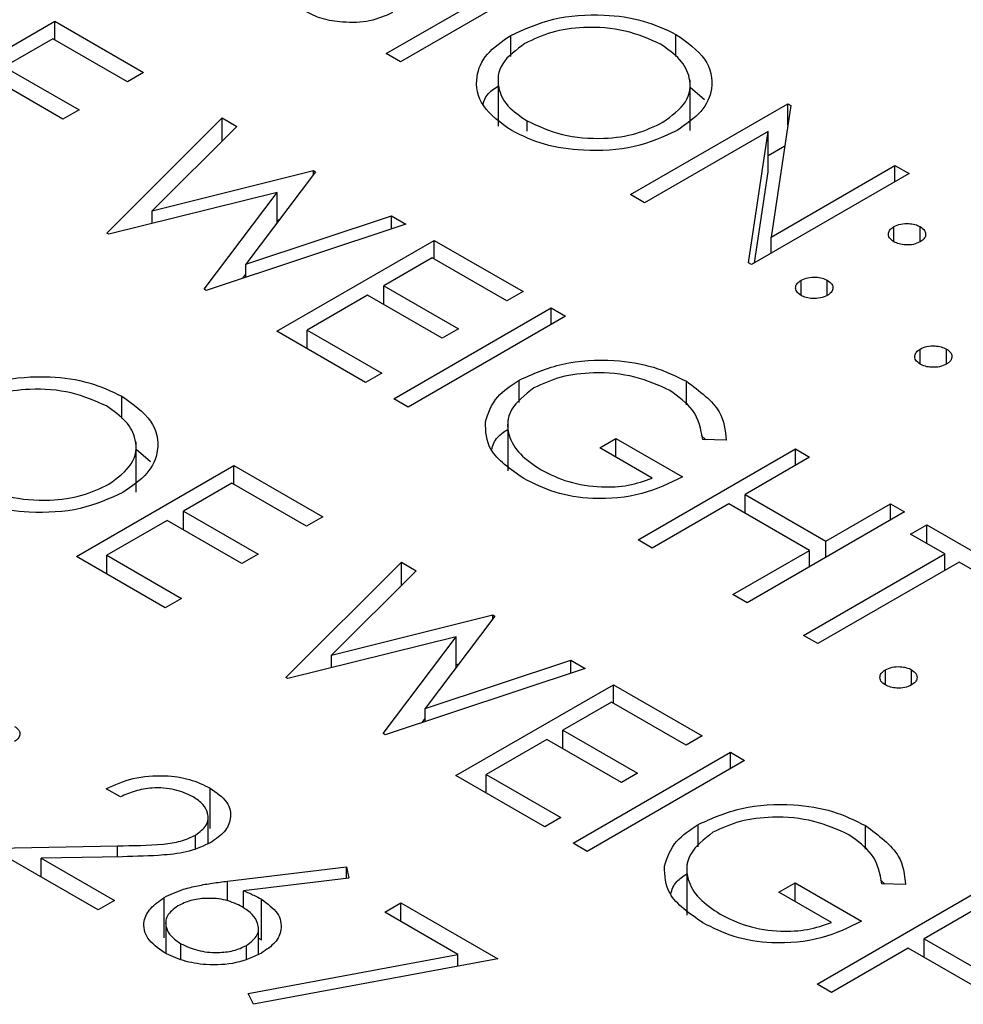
# Model space of a CAD drawing. Header units: inches. Extents: x 1880 to 2363, y -453 to -54.
# Tile 382 of 656: x 2069.021 to 2069.403, y -270.482 to -270.084. Entities that reach past the tile are written whole.
import ezdxf

# ---------------------------------------------------------------- set-up
doc = ezdxf.new("R2010")
doc.units = ezdxf.units.IN
doc.header["$LTSCALE"] = 0.5
doc.header["$MEASUREMENT"] = 0
doc.layers.add('DSS-M-S', color=53, linetype='Continuous')

msp = doc.modelspace()

# ---------------------------------------------------------------- linework, layer by layer
at = {"layer": 'DSS-M-S', "linetype": 'Continuous', "lineweight": 25}
for p, q in [((2069.16945, -270.09762), (2069.23309, -270.06088)), ((2069.2388, -270.06418), (2069.17516, -270.10092)), ((2068.9718, -270.12129), (2069.03544, -270.08455)), ((2069.03544, -270.08455), (2069.07134, -270.10527)), ((2069.03544, -270.09209), (2069.03544, -270.08455)), ((2069.03462, -270.09161), (2069.01504, -270.10292)), ((2069.06481, -270.10904), (2069.03462, -270.09161)), ((2069.21975, -270.09875), (2069.21975, -270.09025)), ((2069.28653, -270.09883), (2069.28653, -270.08985)), ((2069.17516, -270.10092), (2069.16945, -270.09762)), ((2069.01504, -270.10292), (2069.04523, -270.12035)), ((2069.0387, -270.12411), (2069.00851, -270.10669)), ((2069.07134, -270.10527), (2069.06481, -270.10904)), ((2069.21463, -270.10652), (2069.21463, -270.12694)), ((2069.29228, -270.12864), (2069.29228, -270.10822)), ((2069.29228, -270.11118), (2069.29807, -270.11622)), ((2069.04523, -270.12035), (2069.0387, -270.12411)), ((2069.26817, -270.15461), (2069.33181, -270.11787)), ((2069.33301, -270.11856), (2069.32497, -270.17175)), ((2069.33181, -270.11787), (2069.33301, -270.11856)), ((2069.33181, -270.12649), (2069.33181, -270.11787)), ((2069.05645, -270.17015), (2069.10316, -270.12364)), ((2069.10316, -270.12364), (2069.10906, -270.12705)), ((2069.10316, -270.13294), (2069.10316, -270.12364)), ((2069.10906, -270.12705), (2069.07484, -270.16118)), ((2069.22643, -270.12897), (2069.22643, -270.12486)), ((2069.32386, -270.12906), (2069.27388, -270.15791)), ((2069.31582, -270.18212), (2069.32386, -270.12906)), ((2069.32386, -270.14539), (2069.32386, -270.12906)), ((2069.32386, -270.1388), (2069.33053, -270.13494)), ((2069.32497, -270.17175), (2069.37505, -270.14284)), ((2069.37505, -270.14284), (2069.38076, -270.14613)), ((2069.37505, -270.14943), (2069.37505, -270.14284)), ((2069.07484, -270.16118), (2069.14004, -270.14493)), ((2069.14087, -270.14541), (2069.11269, -270.18267)), ((2069.14004, -270.14493), (2069.14087, -270.14541)), ((2069.14004, -270.14651), (2069.14004, -270.14493)), ((2069.38076, -270.14613), (2069.31713, -270.18287)), ((2069.31828, -270.1822), (2069.32386, -270.14539)), ((2069.12531, -270.15371), (2069.05726, -270.17063)), ((2069.09579, -270.19287), (2069.12531, -270.15371)), ((2069.12531, -270.16598), (2069.12531, -270.15371)), ((2069.27388, -270.15791), (2069.26817, -270.15461)), ((2069.07484, -270.16626), (2069.07484, -270.16118)), ((2069.11269, -270.18267), (2069.17156, -270.16313)), ((2069.17156, -270.16313), (2069.1774, -270.1665)), ((2069.17156, -270.16844), (2069.17156, -270.16313)), ((2069.1774, -270.1665), (2069.0966, -270.19334)), ((2069.12531, -270.16493), (2069.12629, -270.16469)), ((2069.37465, -270.17369), (2069.37465, -270.16756)), ((2069.38525, -270.17369), (2069.38525, -270.16756)), ((2069.05726, -270.17063), (2069.05645, -270.17015)), ((2069.32497, -270.17835), (2069.32497, -270.17175)), ((2069.12519, -270.20984), (2069.18883, -270.1731)), ((2069.18883, -270.1731), (2069.22473, -270.19382)), ((2069.18883, -270.18063), (2069.18883, -270.1731)), ((2069.18801, -270.18016), (2069.16843, -270.19147)), ((2069.2182, -270.19759), (2069.18801, -270.18016)), ((2069.11269, -270.18799), (2069.11269, -270.18267)), ((2069.31713, -270.18287), (2069.31582, -270.18212)), ((2069.11147, -270.1884), (2069.11269, -270.18678)), ((2069.16843, -270.19147), (2069.19862, -270.20889)), ((2069.16843, -270.199), (2069.16843, -270.19147)), ((2069.33711, -270.19535), (2069.33711, -270.18923)), ((2069.34772, -270.19535), (2069.34772, -270.18923)), ((2069.0966, -270.19334), (2069.09579, -270.19287)), ((2069.1619, -270.19524), (2069.13742, -270.20937)), ((2069.19209, -270.21266), (2069.1619, -270.19524)), ((2069.22473, -270.19382), (2069.2182, -270.19759)), ((2069.17251, -270.23715), (2069.23615, -270.20042)), ((2069.24186, -270.20371), (2069.17822, -270.24045)), ((2069.23615, -270.20042), (2069.24186, -270.20371)), ((2069.23615, -270.20701), (2069.23615, -270.20042)), ((2069.16109, -270.23056), (2069.12519, -270.20984)), ((2069.13742, -270.20937), (2069.16761, -270.22679)), ((2069.13742, -270.2169), (2069.13742, -270.20937)), ((2069.19862, -270.20889), (2069.19209, -270.21266)), ((2069.38525, -270.22314), (2069.38525, -270.21702)), ((2069.39586, -270.22314), (2069.39586, -270.21702)), ((2069.16761, -270.22679), (2069.16109, -270.23056)), ((2069.22312, -270.23861), (2069.22312, -270.2296)), ((2069.29077, -270.23962), (2069.29077, -270.23007)), ((2069.06257, -270.24508), (2069.06257, -270.2361)), ((2069.17822, -270.24045), (2069.17251, -270.23715)), ((2069.21851, -270.24581), (2069.21851, -270.26622)), ((2069.29676, -270.25199), (2069.29855, -270.25366)), ((2069.06831, -270.27488), (2069.06831, -270.25447)), ((2069.25573, -270.25694), (2069.26226, -270.25317)), ((2069.26226, -270.25317), (2069.28918, -270.26871)), ((2069.26226, -270.26071), (2069.26226, -270.25317)), ((2069.30688, -270.25379), (2069.29734, -270.25364)), ((2069.06831, -270.25743), (2069.07411, -270.26247)), ((2069.27694, -270.26918), (2069.25573, -270.25694)), ((2069.27123, -270.29415), (2069.33487, -270.25741)), ((2069.33487, -270.25741), (2069.34058, -270.26071)), ((2069.33487, -270.264), (2069.33487, -270.25741)), ((2069.34058, -270.26071), (2069.31447, -270.27578)), ((2069.04421, -270.30086), (2069.10785, -270.26412)), ((2069.10785, -270.26412), (2069.14375, -270.28484)), ((2069.10785, -270.27166), (2069.10785, -270.26412)), ((2069.10703, -270.27118), (2069.08745, -270.28249)), ((2069.13722, -270.28861), (2069.10703, -270.27118)), ((2069.31447, -270.27578), (2069.34711, -270.29462)), ((2069.31447, -270.28331), (2069.31447, -270.27578)), ((2069.30795, -270.27955), (2069.27694, -270.29744)), ((2069.34058, -270.29839), (2069.30795, -270.27955)), ((2069.34711, -270.29462), (2069.37322, -270.27955)), ((2069.37322, -270.27955), (2069.37893, -270.28284)), ((2069.37322, -270.28614), (2069.37322, -270.27955)), ((2069.08745, -270.28249), (2069.11764, -270.29992)), ((2069.08745, -270.29003), (2069.08745, -270.28249)), ((2069.37893, -270.28284), (2069.31529, -270.31958)), ((2069.08092, -270.28626), (2069.05645, -270.30039)), ((2069.11111, -270.30368), (2069.08092, -270.28626)), ((2069.14375, -270.28484), (2069.13722, -270.28861)), ((2069.38138, -270.29179), (2069.3879, -270.28802)), ((2069.39525, -270.2998), (2069.38138, -270.29179)), ((2069.3879, -270.28802), (2069.42136, -270.30733)), ((2069.3879, -270.29556), (2069.3879, -270.28802)), ((2069.27694, -270.29744), (2069.27123, -270.29415)), ((2069.34711, -270.30121), (2069.34711, -270.29462)), ((2069.30958, -270.31628), (2069.34058, -270.29839)), ((2069.33813, -270.33277), (2069.39525, -270.2998)), ((2069.34058, -270.30498), (2069.34058, -270.29839)), ((2069.39525, -270.30639), (2069.39525, -270.2998)), ((2069.08011, -270.32158), (2069.04421, -270.30086)), ((2069.05645, -270.30039), (2069.08664, -270.31781)), ((2069.05645, -270.30792), (2069.05645, -270.30039)), ((2069.11764, -270.29992), (2069.11111, -270.30368)), ((2069.12886, -270.34972), (2069.17557, -270.30321)), ((2069.17557, -270.30321), (2069.18147, -270.30662)), ((2069.17557, -270.31251), (2069.17557, -270.30321)), ((2069.40096, -270.3031), (2069.34385, -270.33607)), ((2069.41483, -270.3111), (2069.40096, -270.3031)), ((2069.18147, -270.30662), (2069.14725, -270.34075)), ((2069.08664, -270.31781), (2069.08011, -270.32158)), ((2069.31529, -270.31958), (2069.30958, -270.31628)), ((2069.14725, -270.34075), (2069.21245, -270.3245)), ((2069.21328, -270.32498), (2069.1851, -270.36224)), ((2069.21245, -270.3245), (2069.21328, -270.32498)), ((2069.21245, -270.32608), (2069.21245, -270.3245)), ((2069.19772, -270.33328), (2069.12967, -270.3502)), ((2069.1682, -270.37244), (2069.19772, -270.33328)), ((2069.19772, -270.34555), (2069.19772, -270.33328)), ((2069.34385, -270.33607), (2069.33813, -270.33277)), ((2069.14725, -270.34583), (2069.14725, -270.34075)), ((2069.1851, -270.36224), (2069.24398, -270.3427)), ((2069.24398, -270.3427), (2069.24981, -270.34607)), ((2069.24398, -270.34801), (2069.24398, -270.3427)), ((2069.24981, -270.34607), (2069.16902, -270.37291)), ((2069.19772, -270.3445), (2069.1987, -270.34426)), ((2069.37118, -270.35279), (2069.37118, -270.34666)), ((2069.38178, -270.35279), (2069.38178, -270.34666)), ((2069.12967, -270.3502), (2069.12886, -270.34972)), ((2069.1976, -270.38941), (2069.26124, -270.35267)), ((2069.26124, -270.35267), (2069.29714, -270.37339)), ((2069.26124, -270.3602), (2069.26124, -270.35267)), ((2069.1851, -270.36756), (2069.1851, -270.36224)), ((2069.26042, -270.35973), (2069.24084, -270.37104)), ((2069.29061, -270.37716), (2069.26042, -270.35973)), ((2069.18388, -270.36797), (2069.1851, -270.36635)), ((2069.24084, -270.37104), (2069.27103, -270.38847)), ((2069.24084, -270.37857), (2069.24084, -270.37104)), ((2069.16902, -270.37291), (2069.1682, -270.37244)), ((2069.23431, -270.37481), (2069.20984, -270.38894)), ((2069.2645, -270.39223), (2069.23431, -270.37481)), ((2069.29714, -270.37339), (2069.29061, -270.37716)), ((2069.24492, -270.41673), (2069.30856, -270.37999)), ((2069.31427, -270.38328), (2069.25063, -270.42002)), ((2069.30856, -270.37999), (2069.31427, -270.38328)), ((2069.30856, -270.38658), (2069.30856, -270.37999)), ((2069.2335, -270.41013), (2069.1976, -270.38941)), ((2069.20984, -270.38894), (2069.24002, -270.40636)), ((2069.20984, -270.39647), (2069.20984, -270.38894)), ((2069.27103, -270.38847), (2069.2645, -270.39223)), ((2069.06195, -270.398), (2069.05624, -270.39471)), ((2069.09821, -270.41077), (2069.09821, -270.39444)), ((2069.09739, -270.41691), (2069.09739, -270.40623)), ((2069.24002, -270.40636), (2069.2335, -270.41013)), ((2069.29553, -270.41818), (2069.29553, -270.40917)), ((2069.36318, -270.41919), (2069.36318, -270.40964)), ((2069.0923, -270.41894), (2069.0923, -270.41346)), ((2069.00974, -270.41873), (2069.06076, -270.41777)), ((2069.05298, -270.44369), (2069.00974, -270.41873)), ((2069.06076, -270.42225), (2069.06076, -270.41777)), ((2069.25063, -270.42002), (2069.24492, -270.41673)), ((2069.06281, -270.42221), (2069.02989, -270.42283)), ((2069.02989, -270.42283), (2069.05951, -270.43992)), ((2069.02989, -270.43036), (2069.02989, -270.42283)), ((2069.1053, -270.43206), (2069.15333, -270.42626)), ((2069.15333, -270.42626), (2069.15428, -270.4308)), ((2069.15333, -270.43091), (2069.15333, -270.42626)), ((2069.29092, -270.42538), (2069.29092, -270.44579)), ((2069.15428, -270.4308), (2069.11175, -270.43593)), ((2069.1053, -270.44008), (2069.1053, -270.43206)), ((2069.32814, -270.43651), (2069.33467, -270.43274)), ((2069.33467, -270.43274), (2069.36159, -270.44828)), ((2069.33467, -270.44028), (2069.33467, -270.43274)), ((2069.36917, -270.43156), (2069.37096, -270.43323)), ((2069.37929, -270.43336), (2069.36975, -270.43321)), ((2069.0797, -270.45496), (2069.0797, -270.43863)), ((2069.11175, -270.44286), (2069.11175, -270.43593)), ((2069.34935, -270.44875), (2069.32814, -270.43651)), ((2069.34364, -270.47372), (2069.40728, -270.43698)), ((2069.05951, -270.43992), (2069.05298, -270.44369)), ((2069.11895, -270.45572), (2069.11895, -270.43939)), ((2069.16884, -270.44463), (2069.17536, -270.44086)), ((2069.17536, -270.44086), (2069.21453, -270.46347)), ((2069.17536, -270.4484), (2069.17536, -270.44086)), ((2069.41299, -270.44028), (2069.38688, -270.45535)), ((2069.19834, -270.46166), (2069.16884, -270.44463)), ((2069.08028, -270.4489), (2069.08028, -270.46122)), ((2069.11774, -270.46163), (2069.11774, -270.45125)), ((2069.08643, -270.46378), (2069.08643, -270.45735)), ((2069.11292, -270.46344), (2069.11292, -270.45807)), ((2069.11774, -270.45507), (2069.11895, -270.45572)), ((2069.38688, -270.45535), (2069.41952, -270.47419)), ((2069.38688, -270.46288), (2069.38688, -270.45535)), ((2069.11359, -270.47743), (2069.19834, -270.46166)), ((2069.19834, -270.46649), (2069.19834, -270.46166)), ((2069.38036, -270.45912), (2069.34935, -270.47701)), ((2069.41299, -270.47796), (2069.38036, -270.45912)), ((2069.21453, -270.46347), (2069.1158, -270.48184)), ((2069.34935, -270.47701), (2069.34364, -270.47372)), ((2069.1158, -270.48184), (2069.11359, -270.47743))]:
    msp.add_line(p, q, dxfattribs=at)
for points, knots in [([(2069.17199, -270.08108), (2069.16903, -270.08238), (2069.1631, -270.08498), (2069.15247, -270.08524), (2069.14323, -270.08379), (2069.1388, -270.08162), (2069.13658, -270.08053)], [0, 0, 0, 0, 0.279183, 0.559085, 0.779446, 1, 1, 1, 1]), ([(2069.21975, -270.09025), (2069.22525, -270.08775), (2069.23625, -270.08276), (2069.25614, -270.08133), (2069.2738, -270.08383), (2069.28229, -270.08784), (2069.28653, -270.08985)], [0, 0, 0, 0, 0.279731, 0.5593268, 0.7796805, 1, 1, 1, 1]), ([(2069.28028, -270.09378), (2069.27574, -270.09176), (2069.26666, -270.08772), (2069.25038, -270.08651), (2069.23587, -270.08854), (2069.22895, -270.09186), (2069.22549, -270.09353)], [0, 0, 0, 0, 0.279627, 0.55935, 0.77963, 1, 1, 1, 1]), ([(2069.22014, -270.12876), (2069.21575, -270.1256), (2069.20698, -270.11928), (2069.205, -270.10775), (2069.20917, -270.09754), (2069.21622, -270.09268), (2069.21975, -270.09025)], [0, 0, 0, 0, 0.279663, 0.559354, 0.779636, 1, 1, 1, 1]), ([(2069.28653, -270.08985), (2069.29099, -270.09303), (2069.29992, -270.09939), (2069.30204, -270.11104), (2069.29772, -270.12135), (2069.29055, -270.12624), (2069.28696, -270.12869)], [0, 0, 0, 0, 0.279767, 0.559358, 0.779571, 1, 1, 1, 1]), ([(2069.22549, -270.09353), (2069.22197, -270.09612), (2069.21492, -270.10132), (2069.21396, -270.11075), (2069.21776, -270.11896), (2069.22354, -270.1229), (2069.22643, -270.12486)], [0, 0, 0, 0, 0.279416, 0.559077, 0.779478, 1, 1, 1, 1]), ([(2069.28126, -270.12539), (2069.28482, -270.12277), (2069.29192, -270.11754), (2069.29294, -270.10801), (2069.28883, -270.09979), (2069.28313, -270.09578), (2069.28028, -270.09378)], [0, 0, 0, 0, 0.279468, 0.55887, 0.779516, 1, 1, 1, 1]), ([(2069.20862, -270.1179), (2069.20901, -270.11663), (2069.20984, -270.11392), (2069.21297, -270.11183), (2069.21463, -270.11072)], [0, 0, 0, 0, 0.469148, 1, 1, 1, 1]), ([(2069.28696, -270.12869), (2069.28147, -270.13122), (2069.27047, -270.13627), (2069.25046, -270.13736), (2069.23276, -270.13491), (2069.22435, -270.13081), (2069.22014, -270.12876)], [0, 0, 0, 0, 0.27963, 0.559343, 0.779597, 1, 1, 1, 1]), ([(2069.22643, -270.12486), (2069.23094, -270.12693), (2069.23994, -270.13106), (2069.25627, -270.13245), (2069.27085, -270.13039), (2069.27779, -270.12705), (2069.28126, -270.12539)], [0, 0, 0, 0, 0.2798297, 0.559389, 0.7796538, 1, 1, 1, 1]), ([(2069.37465, -270.17369), (2069.37395, -270.17318), (2069.37257, -270.17217), (2069.37229, -270.17034), (2069.37296, -270.16872), (2069.37408, -270.16795), (2069.37465, -270.16756)], [0, 0, 0, 0, 0.279647, 0.559299, 0.779615, 1, 1, 1, 1]), ([(2069.37465, -270.16756), (2069.37552, -270.16717), (2069.37728, -270.16638), (2069.38044, -270.16621), (2069.38324, -270.1666), (2069.38458, -270.16724), (2069.38525, -270.16756)], [0, 0, 0, 0, 0.279585, 0.559454, 0.779697, 1, 1, 1, 1]), ([(2069.38525, -270.16756), (2069.38595, -270.16807), (2069.38734, -270.16908), (2069.38759, -270.17091), (2069.38696, -270.17253), (2069.38582, -270.1733), (2069.38525, -270.17369)], [0, 0, 0, 0, 0.279602, 0.559212, 0.779475, 1, 1, 1, 1]), ([(2069.38525, -270.17369), (2069.38438, -270.17409), (2069.38264, -270.17489), (2069.37946, -270.17504), (2069.37665, -270.17466), (2069.37531, -270.17401), (2069.37465, -270.17369)], [0, 0, 0, 0, 0.279517, 0.559326, 0.779544, 1, 1, 1, 1]), ([(2069.33711, -270.18923), (2069.33799, -270.18883), (2069.33974, -270.18804), (2069.34291, -270.18787), (2069.34572, -270.18826), (2069.34705, -270.18891), (2069.34772, -270.18923)], [0, 0, 0, 0, 0.279576, 0.559284, 0.779552, 1, 1, 1, 1]), ([(2069.33711, -270.19535), (2069.33643, -270.19485), (2069.33506, -270.19384), (2069.33478, -270.19201), (2069.33545, -270.19039), (2069.33656, -270.18962), (2069.33711, -270.18923)], [0, 0, 0, 0, 0.279581, 0.559143, 0.779575, 1, 1, 1, 1]), ([(2069.34772, -270.18923), (2069.34842, -270.18973), (2069.34981, -270.19074), (2069.35006, -270.19258), (2069.34943, -270.1942), (2069.34829, -270.19497), (2069.34772, -270.19535)], [0, 0, 0, 0, 0.279602, 0.559212, 0.779475, 1, 1, 1, 1]), ([(2069.34772, -270.19535), (2069.34685, -270.19575), (2069.3451, -270.19655), (2069.34193, -270.19671), (2069.33912, -270.19632), (2069.33778, -270.19568), (2069.33711, -270.19535)], [0, 0, 0, 0, 0.279469, 0.559358, 0.779674, 1, 1, 1, 1]), ([(2069.38525, -270.21702), (2069.38613, -270.21662), (2069.38788, -270.21583), (2069.39105, -270.21566), (2069.39385, -270.21605), (2069.39519, -270.2167), (2069.39586, -270.21702)], [0, 0, 0, 0, 0.279576, 0.559284, 0.779552, 1, 1, 1, 1]), ([(2069.38525, -270.22314), (2069.38457, -270.22264), (2069.3832, -270.22162), (2069.38291, -270.2198), (2069.38358, -270.21818), (2069.3847, -270.21741), (2069.38525, -270.21702)], [0, 0, 0, 0, 0.279581, 0.559143, 0.779575, 1, 1, 1, 1]), ([(2069.39586, -270.21702), (2069.39655, -270.21752), (2069.39795, -270.21853), (2069.3982, -270.22036), (2069.39756, -270.22199), (2069.39643, -270.22276), (2069.39586, -270.22314)], [0, 0, 0, 0, 0.279602, 0.559212, 0.779475, 1, 1, 1, 1]), ([(2069.22312, -270.2296), (2069.22873, -270.22709), (2069.23996, -270.22205), (2069.26031, -270.22088), (2069.27805, -270.22382), (2069.28653, -270.22798), (2069.29077, -270.23007)], [0, 0, 0, 0, 0.27959, 0.559072, 0.779411, 1, 1, 1, 1]), ([(2069.39586, -270.22314), (2069.39498, -270.22354), (2069.39324, -270.22434), (2069.39006, -270.22449), (2069.38726, -270.22411), (2069.38592, -270.22346), (2069.38525, -270.22314)], [0, 0, 0, 0, 0.279469, 0.559358, 0.779674, 1, 1, 1, 1]), ([(2068.99579, -270.23649), (2069.00129, -270.234), (2069.01228, -270.22901), (2069.03218, -270.22758), (2069.04984, -270.23008), (2069.05832, -270.23409), (2069.06257, -270.2361)], [0, 0, 0, 0, 0.279731, 0.559327, 0.77968, 1, 1, 1, 1]), ([(2069.28406, -270.23373), (2069.27954, -270.23168), (2069.27051, -270.2276), (2069.25432, -270.2261), (2069.23966, -270.22789), (2069.23261, -270.23113), (2069.22909, -270.23275)], [0, 0, 0, 0, 0.279847, 0.559555, 0.779847, 1, 1, 1, 1]), ([(2069.20948, -270.24649), (2069.21061, -270.24294), (2069.21262, -270.23659), (2069.21991, -270.23174), (2069.22312, -270.2296)], [0, 0, 0, 0, 0.559317, 1, 1, 1, 1]), ([(2069.29077, -270.23007), (2069.29608, -270.234), (2069.30557, -270.24104), (2069.30648, -270.24988), (2069.30688, -270.25379)], [0, 0, 0, 0, 0.558579, 1, 1, 1, 1]), ([(2069.05632, -270.24002), (2069.05178, -270.23801), (2069.0427, -270.23397), (2069.02642, -270.23275), (2069.0119, -270.23479), (2069.00499, -270.23811), (2069.00153, -270.23977)], [0, 0, 0, 0, 0.279627, 0.55935, 0.77963, 1, 1, 1, 1]), ([(2069.06257, -270.2361), (2069.06703, -270.23928), (2069.07595, -270.24564), (2069.07807, -270.25729), (2069.07376, -270.26759), (2069.06659, -270.27249), (2069.063, -270.27494)], [0, 0, 0, 0, 0.279767, 0.559358, 0.779571, 1, 1, 1, 1]), ([(2069.22909, -270.23275), (2069.22553, -270.23556), (2069.21841, -270.24117), (2069.21796, -270.25118), (2069.22288, -270.25967), (2069.22899, -270.2638), (2069.23204, -270.26587)], [0, 0, 0, 0, 0.2790614, 0.5585842, 0.7792365, 1, 1, 1, 1]), ([(2069.29734, -270.25364), (2069.29664, -270.2495), (2069.29539, -270.24211), (2069.28752, -270.23629), (2069.28406, -270.23373)], [0, 0, 0, 0, 0.55984, 1, 1, 1, 1]), ([(2069.0573, -270.27163), (2069.06085, -270.26902), (2069.06796, -270.26379), (2069.06897, -270.25426), (2069.06487, -270.24604), (2069.05917, -270.24203), (2069.05632, -270.24002)], [0, 0, 0, 0, 0.279468, 0.55887, 0.779516, 1, 1, 1, 1]), ([(2069.22502, -270.26935), (2069.21962, -270.26561), (2069.20996, -270.25892), (2069.20963, -270.25029), (2069.20948, -270.24649)], [0, 0, 0, 0, 0.559617, 1, 1, 1, 1]), ([(2069.21199, -270.25774), (2069.21254, -270.25596), (2069.2135, -270.25287), (2069.21702, -270.25052), (2069.21851, -270.24952)], [0, 0, 0, 0, 0.57824, 1, 1, 1, 1]), ([(2069.23204, -270.26587), (2069.23558, -270.26762), (2069.24264, -270.27112), (2069.25544, -270.27304), (2069.26756, -270.27249), (2069.27382, -270.27029), (2069.27694, -270.26918)], [0, 0, 0, 0, 0.2802537, 0.5599124, 0.7799408, 1, 1, 1, 1]), ([(2069.00247, -270.27111), (2069.00697, -270.27318), (2069.01597, -270.27731), (2069.03231, -270.27869), (2069.04688, -270.27663), (2069.05383, -270.2733), (2069.0573, -270.27163)], [0, 0, 0, 0, 0.2798297, 0.559389, 0.7796538, 1, 1, 1, 1]), ([(2069.28918, -270.26871), (2069.28398, -270.27126), (2069.27361, -270.27634), (2069.25421, -270.27825), (2069.23709, -270.27543), (2069.22905, -270.27138), (2069.22502, -270.26935)], [0, 0, 0, 0, 0.280351, 0.559367, 0.779371, 1, 1, 1, 1]), ([(2069.063, -270.27494), (2069.0575, -270.27747), (2069.04651, -270.28252), (2069.02649, -270.28361), (2069.0088, -270.28116), (2069.00038, -270.27706), (2068.99617, -270.27501)], [0, 0, 0, 0, 0.27963, 0.559343, 0.779597, 1, 1, 1, 1]), ([(2069.37118, -270.35279), (2069.37049, -270.35228), (2069.36913, -270.35127), (2069.36884, -270.34944), (2069.36951, -270.34782), (2069.37062, -270.34705), (2069.37118, -270.34666)], [0, 0, 0, 0, 0.279581, 0.559143, 0.779575, 1, 1, 1, 1]), ([(2069.37118, -270.34666), (2069.37205, -270.34627), (2069.3738, -270.34547), (2069.37698, -270.3453), (2069.37978, -270.34569), (2069.38112, -270.34634), (2069.38178, -270.34666)], [0, 0, 0, 0, 0.279576, 0.559284, 0.779552, 1, 1, 1, 1]), ([(2069.38178, -270.34666), (2069.38248, -270.34717), (2069.38387, -270.34818), (2069.38413, -270.35001), (2069.38349, -270.35163), (2069.38235, -270.3524), (2069.38178, -270.35279)], [0, 0, 0, 0, 0.279602, 0.559212, 0.779475, 1, 1, 1, 1]), ([(2069.38178, -270.35279), (2069.38091, -270.35318), (2069.37916, -270.35398), (2069.37599, -270.35414), (2069.37319, -270.35375), (2069.37185, -270.35311), (2069.37118, -270.35279)], [0, 0, 0, 0, 0.279469, 0.559358, 0.779674, 1, 1, 1, 1]), ([(2069.01912, -270.36951), (2069.01982, -270.37001), (2069.02121, -270.37102), (2069.02146, -270.37285), (2069.02082, -270.37448), (2069.01969, -270.37525), (2069.01912, -270.37563)], [0, 0, 0, 0, 0.279602, 0.559212, 0.779475, 1, 1, 1, 1]), ([(2069.05624, -270.39471), (2069.05971, -270.39313), (2069.06663, -270.38999), (2069.07913, -270.38905), (2069.09028, -270.39058), (2069.09557, -270.39316), (2069.09821, -270.39444)], [0, 0, 0, 0, 0.280029, 0.559515, 0.779668, 1, 1, 1, 1]), ([(2069.09139, -270.39804), (2069.08899, -270.39691), (2069.08421, -270.39466), (2069.07533, -270.39412), (2069.0677, -270.39547), (2069.06387, -270.39716), (2069.06195, -270.398)], [0, 0, 0, 0, 0.279699, 0.558847, 0.779176, 1, 1, 1, 1]), ([(2069.09821, -270.39444), (2069.10078, -270.39623), (2069.10592, -270.39981), (2069.10704, -270.40644), (2069.10457, -270.41227), (2069.10053, -270.41506), (2069.09852, -270.41646)], [0, 0, 0, 0, 0.27989, 0.559224, 0.779582, 1, 1, 1, 1]), ([(2069.0923, -270.41346), (2069.094, -270.41217), (2069.0974, -270.40958), (2069.09768, -270.40494), (2069.09568, -270.40092), (2069.09282, -270.399), (2069.09139, -270.39804)], [0, 0, 0, 0, 0.279126, 0.558978, 0.77935, 1, 1, 1, 1]), ([(2069.29553, -270.40917), (2069.30114, -270.40666), (2069.31237, -270.40162), (2069.33272, -270.40045), (2069.35046, -270.40339), (2069.35894, -270.40755), (2069.36318, -270.40964)], [0, 0, 0, 0, 0.27959, 0.559072, 0.779411, 1, 1, 1, 1]), ([(2069.35647, -270.4133), (2069.35195, -270.41125), (2069.34292, -270.40717), (2069.32673, -270.40567), (2069.31207, -270.40746), (2069.30502, -270.4107), (2069.3015, -270.41232)], [0, 0, 0, 0, 0.279847, 0.559555, 0.779847, 1, 1, 1, 1]), ([(2069.28189, -270.42606), (2069.28302, -270.42251), (2069.28503, -270.41616), (2069.29232, -270.41131), (2069.29553, -270.40917)], [0, 0, 0, 0, 0.559317, 1, 1, 1, 1]), ([(2069.36318, -270.40964), (2069.36849, -270.41357), (2069.37798, -270.42061), (2069.37889, -270.42945), (2069.37929, -270.43336)], [0, 0, 0, 0, 0.558579, 1, 1, 1, 1]), ([(2069.06076, -270.41777), (2069.06695, -270.41772), (2069.07558, -270.41765), (2069.08658, -270.41616), (2069.09039, -270.41436), (2069.0923, -270.41346)], [0, 0, 0, 0, 0.560717, 0.780532, 1, 1, 1, 1]), ([(2069.3015, -270.41232), (2069.29794, -270.41513), (2069.29082, -270.42074), (2069.29037, -270.43075), (2069.29529, -270.43924), (2069.3014, -270.44337), (2069.30445, -270.44544)], [0, 0, 0, 0, 0.279061, 0.558584, 0.779236, 1, 1, 1, 1]), ([(2069.36975, -270.43321), (2069.36905, -270.42907), (2069.3678, -270.42168), (2069.35993, -270.41586), (2069.35647, -270.4133)], [0, 0, 0, 0, 0.55984, 1, 1, 1, 1]), ([(2069.09852, -270.41646), (2069.09573, -270.41777), (2069.09016, -270.42039), (2069.07744, -270.42185), (2069.06836, -270.42207), (2069.06281, -270.42221)], [0, 0, 0, 0, 0.279288, 0.559154, 1, 1, 1, 1]), ([(2069.29743, -270.44892), (2069.29203, -270.44518), (2069.28237, -270.43849), (2069.28204, -270.42986), (2069.28189, -270.42606)], [0, 0, 0, 0, 0.559617, 1, 1, 1, 1]), ([(2069.2844, -270.43731), (2069.28495, -270.43553), (2069.28591, -270.43244), (2069.28943, -270.43009), (2069.29092, -270.4291)], [0, 0, 0, 0, 0.57824, 1, 1, 1, 1]), ([(2069.0797, -270.43863), (2069.0822, -270.43744), (2069.08632, -270.43549), (2069.0932, -270.43386), (2069.09918, -270.43282), (2069.10326, -270.43232), (2069.1053, -270.43206)], [0, 0, 0, 0, 0.339374, 0.559486, 0.779731, 1, 1, 1, 1]), ([(2069.0796, -270.46094), (2069.07709, -270.4591), (2069.07208, -270.45542), (2069.07083, -270.44872), (2069.07366, -270.44288), (2069.07769, -270.44004), (2069.0797, -270.43863)], [0, 0, 0, 0, 0.2796696, 0.5590848, 0.7795576, 1, 1, 1, 1]), ([(2069.11123, -270.44246), (2069.10912, -270.44144), (2069.10492, -270.43939), (2069.09712, -270.43876), (2069.09015, -270.43967), (2069.08684, -270.44126), (2069.08518, -270.44206)], [0, 0, 0, 0, 0.280127, 0.559515, 0.779719, 1, 1, 1, 1]), ([(2069.11175, -270.43593), (2069.11316, -270.43653), (2069.11569, -270.43759), (2069.11796, -270.43884), (2069.11895, -270.43939)], [0, 0, 0, 0, 0.55991, 1, 1, 1, 1]), ([(2069.08518, -270.44206), (2069.0835, -270.44334), (2069.08014, -270.44592), (2069.08007, -270.45054), (2069.08218, -270.45449), (2069.08501, -270.4564), (2069.08643, -270.45735)], [0, 0, 0, 0, 0.279059, 0.55882, 0.779303, 1, 1, 1, 1]), ([(2069.11292, -270.45807), (2069.11462, -270.45675), (2069.11803, -270.4541), (2069.11788, -270.44937), (2069.1156, -270.44537), (2069.11269, -270.44343), (2069.11123, -270.44246)], [0, 0, 0, 0, 0.278754, 0.558605, 0.779147, 1, 1, 1, 1]), ([(2069.11895, -270.43939), (2069.12142, -270.44118), (2069.12636, -270.44477), (2069.12746, -270.45129), (2069.125, -270.45706), (2069.12099, -270.4598), (2069.11898, -270.46117)], [0, 0, 0, 0, 0.279638, 0.559326, 0.779527, 1, 1, 1, 1]), ([(2069.30445, -270.44544), (2069.30799, -270.44719), (2069.31505, -270.45069), (2069.32785, -270.45261), (2069.33997, -270.45206), (2069.34623, -270.44986), (2069.34935, -270.44875)], [0, 0, 0, 0, 0.280254, 0.559912, 0.779941, 1, 1, 1, 1]), ([(2069.36159, -270.44828), (2069.35639, -270.45083), (2069.34602, -270.45591), (2069.32662, -270.45782), (2069.3095, -270.455), (2069.30146, -270.45095), (2069.29743, -270.44892)], [0, 0, 0, 0, 0.280351, 0.559367, 0.779371, 1, 1, 1, 1]), ([(2069.08643, -270.45735), (2069.08858, -270.45836), (2069.09288, -270.46039), (2069.10068, -270.46113), (2069.10783, -270.46045), (2069.11123, -270.45886), (2069.11292, -270.45807)], [0, 0, 0, 0, 0.280018, 0.559853, 0.779987, 1, 1, 1, 1]), ([(2069.11898, -270.46117), (2069.11574, -270.46266), (2069.10926, -270.46564), (2069.09737, -270.46623), (2069.08708, -270.46452), (2069.08209, -270.46213), (2069.0796, -270.46094)], [0, 0, 0, 0, 0.279631, 0.55896, 0.779478, 1, 1, 1, 1])]:
    msp.add_open_spline(points, degree=3, knots=knots, dxfattribs=at)

doc.saveas('drawing.dxf')
